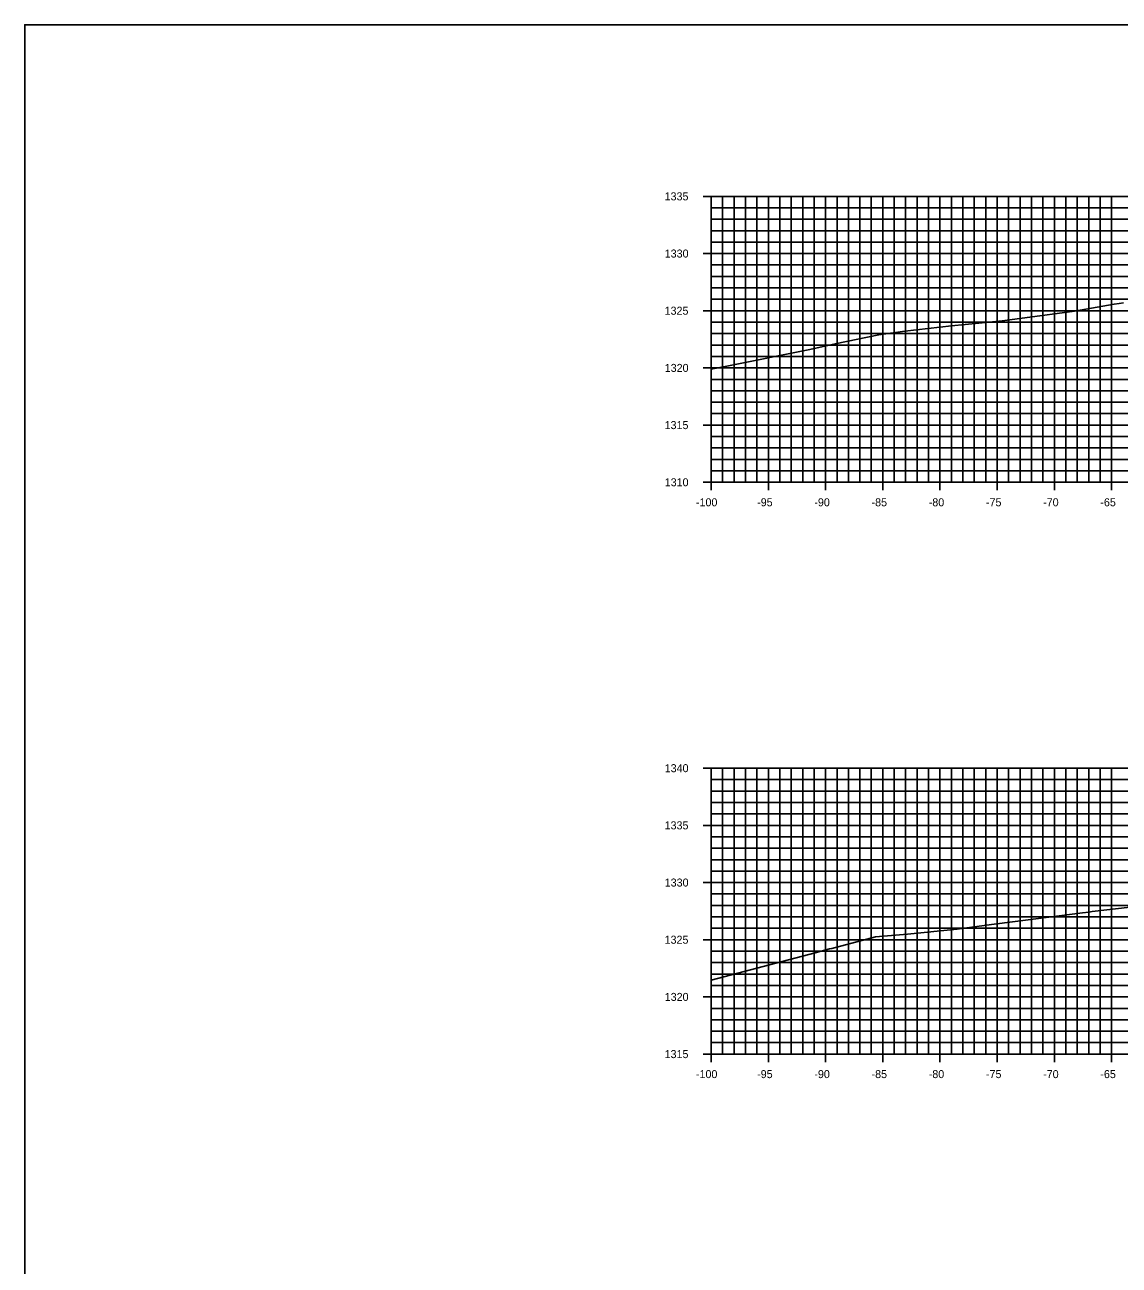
# Model space of a CAD drawing. Extents: x 674939 to 678919, y 750652 to 765176.
# Drawn here: x 678578.5 to 678674.2, y 753334.1 to 753442.6 of the extents above; entities that cross this region are included whole.
import ezdxf

# ---------------------------------------------------------------- set-up
doc = ezdxf.new("R2010")
doc.units = 0
for name, color, linetype in [('Level 10', 7, 'Continuous'), ('Level 20', 7, 'Continuous'), ('Level 4', 7, 'Continuous'), ('Level 8', 7, 'Continuous'), ('Level 9', 7, 'Continuous')]:
    doc.layers.add(name, color=color, linetype=linetype)

msp = doc.modelspace()

# ---------------------------------------------------------------- linework, layer by layer
at = {"layer": 'Level 10'}
for points in [[(678638.53, 753412.44), (678639.89, 753412.7), (678647.15, 753414.16), (678649.36, 753414.65), (678653.19, 753415.44), (678655.46, 753415.75), (678659.54, 753416.24), (678663.13, 753416.59), (678663.98, 753416.66), (678665.95, 753416.93), (678670.28, 753417.52), (678673.75, 753418.12), (678674.18, 753418.18), (678674.56, 753418.23)], [(678638.53, 753359.02), (678647.63, 753361.41), (678648.86, 753361.74), (678649.08, 753361.79), (678652.9, 753362.79), (678655.69, 753363.05), (678660.03, 753363.47), (678663.02, 753363.88), (678665.09, 753364.14), (678670.98, 753364.9), (678671.55, 753364.97), (678671.84, 753365.01), (678675.15, 753365.39)]]:
    msp.add_lwpolyline(points, dxfattribs=at)
at = {"layer": 'Level 20'}
for p, q in [((678638.53, 753427.55), (678838.53, 753427.55)), ((678638.53, 753402.55), (678638.53, 753427.55)), ((678639.53, 753402.55), (678639.53, 753427.55)), ((678640.53, 753402.55), (678640.53, 753427.55)), ((678641.53, 753402.55), (678641.53, 753427.55)), ((678642.53, 753402.55), (678642.53, 753427.55)), ((678643.53, 753402.55), (678643.53, 753427.55)), ((678644.53, 753402.55), (678644.53, 753427.55)), ((678645.53, 753402.55), (678645.53, 753427.55)), ((678646.53, 753402.55), (678646.53, 753427.55)), ((678647.53, 753402.55), (678647.53, 753427.55)), ((678648.53, 753402.55), (678648.53, 753427.55)), ((678649.53, 753402.55), (678649.53, 753427.55)), ((678650.53, 753402.55), (678650.53, 753427.55)), ((678651.53, 753402.55), (678651.53, 753427.55)), ((678652.53, 753402.55), (678652.53, 753427.55)), ((678653.53, 753402.55), (678653.53, 753427.55)), ((678654.53, 753402.55), (678654.53, 753427.55)), ((678655.53, 753402.55), (678655.53, 753427.55)), ((678656.53, 753402.55), (678656.53, 753427.55)), ((678657.53, 753402.55), (678657.53, 753427.55)), ((678658.53, 753402.55), (678658.53, 753427.55)), ((678659.53, 753402.55), (678659.53, 753427.55)), ((678660.53, 753402.55), (678660.53, 753427.55)), ((678661.53, 753402.55), (678661.53, 753427.55)), ((678662.53, 753402.55), (678662.53, 753427.55)), ((678663.53, 753402.55), (678663.53, 753427.55)), ((678664.53, 753402.55), (678664.53, 753427.55)), ((678665.53, 753402.55), (678665.53, 753427.55)), ((678666.53, 753402.55), (678666.53, 753427.55)), ((678667.53, 753402.55), (678667.53, 753427.55)), ((678668.53, 753402.55), (678668.53, 753427.55)), ((678669.53, 753402.55), (678669.53, 753427.55)), ((678670.53, 753402.55), (678670.53, 753427.55)), ((678671.53, 753402.55), (678671.53, 753427.55)), ((678672.53, 753402.55), (678672.53, 753427.55)), ((678673.53, 753402.55), (678673.53, 753427.55)), ((678638.53, 753426.55), (678838.53, 753426.55)), ((678638.53, 753425.55), (678838.53, 753425.55)), ((678638.53, 753424.55), (678838.53, 753424.55)), ((678638.53, 753423.55), (678838.53, 753423.55)), ((678638.53, 753422.55), (678838.53, 753422.55)), ((678638.53, 753421.55), (678838.53, 753421.55)), ((678638.53, 753420.55), (678838.53, 753420.55)), ((678638.53, 753419.55), (678838.53, 753419.55)), ((678638.53, 753418.55), (678838.53, 753418.55)), ((678638.53, 753417.55), (678838.53, 753417.55)), ((678638.53, 753416.55), (678838.53, 753416.55)), ((678638.53, 753415.55), (678838.53, 753415.55)), ((678638.53, 753414.55), (678838.53, 753414.55)), ((678638.53, 753413.55), (678838.53, 753413.55)), ((678638.53, 753412.55), (678838.53, 753412.55)), ((678638.53, 753411.55), (678838.53, 753411.55)), ((678638.53, 753410.55), (678838.53, 753410.55)), ((678638.53, 753409.55), (678838.53, 753409.55)), ((678638.53, 753408.55), (678838.53, 753408.55)), ((678638.53, 753407.55), (678838.53, 753407.55)), ((678638.53, 753406.55), (678838.53, 753406.55)), ((678638.53, 753405.55), (678838.53, 753405.55)), ((678638.53, 753404.55), (678838.53, 753404.55)), ((678638.53, 753403.55), (678838.53, 753403.55)), ((678638.53, 753402.55), (678838.53, 753402.55)), ((678638.53, 753377.55), (678838.53, 753377.55)), ((678638.53, 753352.55), (678638.53, 753377.55)), ((678639.53, 753352.55), (678639.53, 753377.55)), ((678640.53, 753352.55), (678640.53, 753377.55)), ((678641.53, 753352.55), (678641.53, 753377.55)), ((678642.53, 753352.55), (678642.53, 753377.55)), ((678643.53, 753352.55), (678643.53, 753377.55)), ((678644.53, 753352.55), (678644.53, 753377.55)), ((678645.53, 753352.55), (678645.53, 753377.55)), ((678646.53, 753352.55), (678646.53, 753377.55)), ((678647.53, 753352.55), (678647.53, 753377.55)), ((678648.53, 753352.55), (678648.53, 753377.55)), ((678649.53, 753352.55), (678649.53, 753377.55)), ((678650.53, 753352.55), (678650.53, 753377.55)), ((678651.53, 753352.55), (678651.53, 753377.55)), ((678652.53, 753352.55), (678652.53, 753377.55)), ((678653.53, 753352.55), (678653.53, 753377.55)), ((678654.53, 753352.55), (678654.53, 753377.55)), ((678655.53, 753352.55), (678655.53, 753377.55)), ((678656.53, 753352.55), (678656.53, 753377.55)), ((678657.53, 753352.55), (678657.53, 753377.55)), ((678658.53, 753352.55), (678658.53, 753377.55)), ((678659.53, 753352.55), (678659.53, 753377.55)), ((678660.53, 753352.55), (678660.53, 753377.55)), ((678661.53, 753352.55), (678661.53, 753377.55)), ((678662.53, 753352.55), (678662.53, 753377.55)), ((678663.53, 753352.55), (678663.53, 753377.55)), ((678664.53, 753352.55), (678664.53, 753377.55)), ((678665.53, 753352.55), (678665.53, 753377.55)), ((678666.53, 753352.55), (678666.53, 753377.55)), ((678667.53, 753352.55), (678667.53, 753377.55)), ((678668.53, 753352.55), (678668.53, 753377.55)), ((678669.53, 753352.55), (678669.53, 753377.55)), ((678670.53, 753352.55), (678670.53, 753377.55)), ((678671.53, 753352.55), (678671.53, 753377.55)), ((678672.53, 753352.55), (678672.53, 753377.55)), ((678673.53, 753352.55), (678673.53, 753377.55)), ((678638.53, 753376.55), (678838.53, 753376.55)), ((678638.53, 753375.55), (678838.53, 753375.55)), ((678638.53, 753374.55), (678838.53, 753374.55)), ((678638.53, 753373.55), (678838.53, 753373.55)), ((678638.53, 753372.55), (678838.53, 753372.55)), ((678638.53, 753371.55), (678838.53, 753371.55)), ((678638.53, 753370.55), (678838.53, 753370.55)), ((678638.53, 753369.55), (678838.53, 753369.55)), ((678638.53, 753368.55), (678838.53, 753368.55)), ((678638.53, 753367.55), (678838.53, 753367.55)), ((678638.53, 753366.55), (678838.53, 753366.55)), ((678638.53, 753365.55), (678838.53, 753365.55)), ((678638.53, 753364.55), (678838.53, 753364.55)), ((678638.53, 753363.55), (678838.53, 753363.55)), ((678638.53, 753362.55), (678838.53, 753362.55)), ((678638.53, 753361.55), (678838.53, 753361.55)), ((678638.53, 753360.55), (678838.53, 753360.55)), ((678638.53, 753359.55), (678838.53, 753359.55)), ((678638.53, 753358.55), (678838.53, 753358.55)), ((678638.53, 753357.55), (678838.53, 753357.55)), ((678638.53, 753356.55), (678838.53, 753356.55)), ((678638.53, 753355.55), (678838.53, 753355.55)), ((678638.53, 753354.55), (678838.53, 753354.55)), ((678638.53, 753353.55), (678838.53, 753353.55)), ((678638.53, 753352.55), (678838.53, 753352.55))]:
    msp.add_line(p, q, dxfattribs=at)
at = {"layer": 'Level 4'}
msp.add_lwpolyline([(678578.53, 753222.55), (678918.53, 753222.55), (678918.53, 753442.55), (678578.53, 753442.55)], close=True, dxfattribs=at)
at = {"layer": 'Level 8'}
for p, q in [((678637.83, 753427.55), (678639.23, 753427.55)), ((678638.53, 753402.55), (678638.53, 753427.55)), ((678638.53, 753426.55), (678638.88, 753426.55)), ((678638.53, 753425.55), (678638.88, 753425.55)), ((678638.53, 753424.55), (678638.88, 753424.55)), ((678638.53, 753423.55), (678638.88, 753423.55)), ((678637.83, 753422.55), (678639.23, 753422.55)), ((678638.53, 753421.55), (678638.88, 753421.55)), ((678638.53, 753420.55), (678638.88, 753420.55)), ((678638.53, 753419.55), (678638.88, 753419.55)), ((678638.53, 753418.55), (678638.88, 753418.55)), ((678637.83, 753417.55), (678639.23, 753417.55)), ((678638.53, 753416.55), (678638.88, 753416.55)), ((678638.53, 753415.55), (678638.88, 753415.55)), ((678638.53, 753414.55), (678638.88, 753414.55)), ((678637.83, 753412.55), (678639.23, 753412.55)), ((678638.53, 753413.55), (678638.88, 753413.55)), ((678638.53, 753411.55), (678638.88, 753411.55)), ((678638.53, 753410.55), (678638.88, 753410.55)), ((678638.53, 753409.55), (678638.88, 753409.55)), ((678638.53, 753408.55), (678638.88, 753408.55)), ((678637.83, 753407.55), (678639.23, 753407.55)), ((678638.53, 753406.55), (678638.88, 753406.55)), ((678638.53, 753405.55), (678638.88, 753405.55)), ((678638.53, 753404.55), (678638.88, 753404.55)), ((678638.53, 753403.55), (678638.88, 753403.55)), ((678638.53, 753401.85), (678638.53, 753403.25)), ((678643.53, 753401.85), (678643.53, 753403.25)), ((678648.53, 753401.85), (678648.53, 753403.25)), ((678653.53, 753401.85), (678653.53, 753403.25)), ((678658.53, 753401.85), (678658.53, 753403.25)), ((678663.53, 753401.85), (678663.53, 753403.25)), ((678668.53, 753401.85), (678668.53, 753403.25)), ((678673.53, 753401.85), (678673.53, 753403.25)), ((678637.83, 753402.55), (678639.23, 753402.55)), ((678638.53, 753402.55), (678838.53, 753402.55)), ((678637.83, 753377.55), (678639.23, 753377.55)), ((678638.53, 753352.55), (678638.53, 753377.55)), ((678638.53, 753376.55), (678638.88, 753376.55)), ((678638.53, 753375.55), (678638.88, 753375.55)), ((678638.53, 753374.55), (678638.88, 753374.55)), ((678638.53, 753373.55), (678638.88, 753373.55)), ((678637.83, 753372.55), (678639.23, 753372.55)), ((678638.53, 753371.55), (678638.88, 753371.55)), ((678638.53, 753370.55), (678638.88, 753370.55)), ((678638.53, 753369.55), (678638.88, 753369.55)), ((678638.53, 753368.55), (678638.88, 753368.55)), ((678637.83, 753367.55), (678639.23, 753367.55)), ((678638.53, 753366.55), (678638.88, 753366.55)), ((678638.53, 753365.55), (678638.88, 753365.55)), ((678638.53, 753364.55), (678638.88, 753364.55)), ((678638.53, 753363.55), (678638.88, 753363.55)), ((678637.83, 753362.55), (678639.23, 753362.55)), ((678638.53, 753361.55), (678638.88, 753361.55)), ((678638.53, 753360.55), (678638.88, 753360.55)), ((678638.53, 753359.55), (678638.88, 753359.55)), ((678638.53, 753358.55), (678638.88, 753358.55)), ((678637.83, 753357.55), (678639.23, 753357.55)), ((678638.53, 753356.55), (678638.88, 753356.55)), ((678638.53, 753355.55), (678638.88, 753355.55)), ((678638.53, 753354.55), (678638.88, 753354.55)), ((678638.53, 753353.55), (678638.88, 753353.55)), ((678638.53, 753351.85), (678638.53, 753353.25)), ((678643.53, 753351.85), (678643.53, 753353.25)), ((678648.53, 753351.85), (678648.53, 753353.25)), ((678653.53, 753351.85), (678653.53, 753353.25)), ((678658.53, 753351.85), (678658.53, 753353.25)), ((678663.53, 753351.85), (678663.53, 753353.25)), ((678668.53, 753351.85), (678668.53, 753353.25)), ((678673.53, 753351.85), (678673.53, 753353.25)), ((678637.83, 753352.55), (678639.23, 753352.55)), ((678638.53, 753352.55), (678838.53, 753352.55))]:
    msp.add_line(p, q, dxfattribs=at)

# ---------------------------------------------------------------- texts
at = {"layer": 'Level 9'}
for s, p in [('1335', (678634.46, 753427.2)), ('1330', (678634.47, 753422.2)), ('1325', (678634.46, 753417.2)), ('1320', (678634.47, 753412.2)), ('1315', (678634.46, 753407.2)), ('1310', (678634.47, 753402.2)), ('-100', (678637.2, 753400.45)), ('-95', (678642.55, 753400.45)), ('-90', (678647.55, 753400.45)), ('-85', (678652.55, 753400.45)), ('-80', (678657.55, 753400.45)), ('-75', (678662.55, 753400.45)), ('-70', (678667.55, 753400.45)), ('-65', (678672.55, 753400.45)), ('1340', (678634.47, 753377.2)), ('1335', (678634.46, 753372.2)), ('1330', (678634.47, 753367.2)), ('1325', (678634.46, 753362.2)), ('1320', (678634.47, 753357.2)), ('1315', (678634.46, 753352.2)), ('-100', (678637.2, 753350.45)), ('-95', (678642.55, 753350.45)), ('-90', (678647.55, 753350.45)), ('-85', (678652.55, 753350.45)), ('-80', (678657.55, 753350.45)), ('-75', (678662.55, 753350.45)), ('-70', (678667.55, 753350.45)), ('-65', (678672.55, 753350.45))]:
    msp.add_text(s, height=0.7, dxfattribs=at).set_placement(p)

doc.saveas('drawing.dxf')
